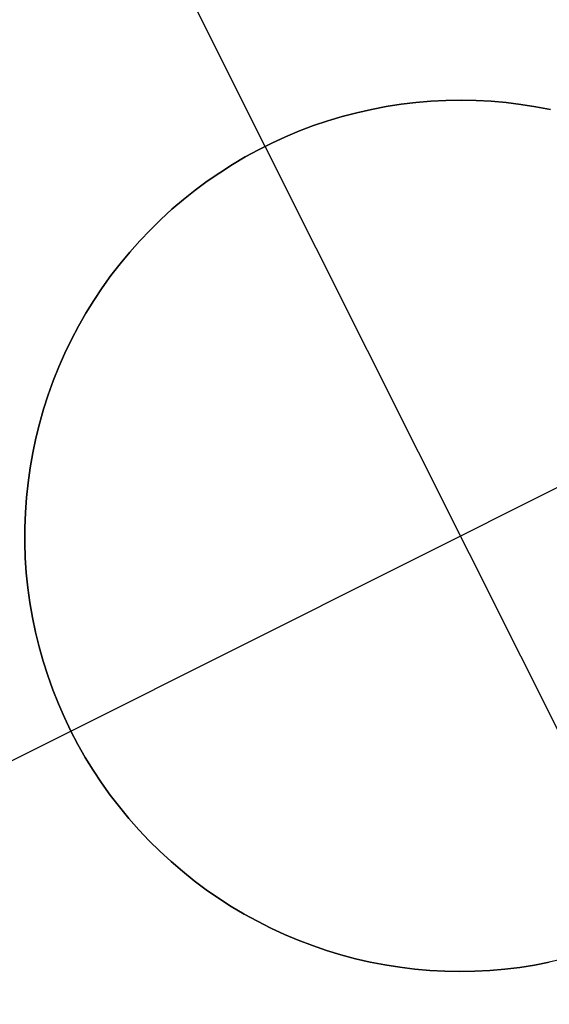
# Model space of a CAD drawing. Header units: millimetres. Extents: x 7986 to 9191, y -11326 to -10283.
# Tile 282 of 312: x 8571.75 to 8573.27, y -10574.94 to -10572.11. Entities that reach past the tile are written whole.
import ezdxf

# ---------------------------------------------------------------- set-up
doc = ezdxf.new("R2010")
doc.units = ezdxf.units.MM
doc.layers.add('color', color=7, linetype='Continuous')

msp = doc.modelspace()

# ---------------------------------------------------------------- linework, layer by layer
at = {"layer": 'color', "color": 254, "true_color": 0xcad1ee}
for p, q in [((8572.4569, -10572.4757, -33.2406), (8571.6728, -10570.9112, -33.2406)), ((8572.7617, -10572.3696, -27.2406), (8572.8041, -10572.3615, -27.2406)), ((8572.7617, -10572.3696, -27.2406), (8572.8041, -10572.3615, -27.2406)), ((8572.8041, -10572.3615, -33.2406), (8572.7617, -10572.3696, -33.2406)), ((8572.7617, -10572.3696, -30.2406), (8572.8041, -10572.3615, -30.2406)), ((8572.8041, -10572.3615, -33.2406), (8572.7617, -10572.3696, -33.2406)), ((8572.8041, -10572.3615, -27.2406), (8572.8467, -10572.3549, -27.2406)), ((8572.8041, -10572.3615, -27.2406), (8572.8467, -10572.3549, -27.2406)), ((8572.8467, -10572.3549, -33.2406), (8572.8041, -10572.3615, -33.2406)), ((8572.8041, -10572.3615, -30.2406), (8572.8467, -10572.3549, -30.2406)), ((8572.8467, -10572.3549, -33.2406), (8572.8041, -10572.3615, -33.2406)), ((8572.8467, -10572.3549, -27.2406), (8572.8896, -10572.3497, -27.2406)), ((8572.8467, -10572.3549, -27.2406), (8572.8896, -10572.3497, -27.2406)), ((8572.8896, -10572.3497, -33.2406), (8572.8467, -10572.3549, -33.2406)), ((8572.8467, -10572.3549, -30.2406), (8572.8896, -10572.3497, -30.2406)), ((8572.8896, -10572.3497, -33.2406), (8572.8467, -10572.3549, -33.2406)), ((8572.8896, -10572.3497, -27.2406), (8572.9326, -10572.3461, -27.2406)), ((8572.8896, -10572.3497, -27.2406), (8572.9326, -10572.3461, -27.2406)), ((8572.9326, -10572.3461, -33.2406), (8572.8896, -10572.3497, -33.2406)), ((8572.8896, -10572.3497, -30.2406), (8572.9326, -10572.3461, -30.2406)), ((8572.9326, -10572.3461, -33.2406), (8572.8896, -10572.3497, -33.2406)), ((8572.9326, -10572.3461, -27.2406), (8572.9757, -10572.3439, -27.2406)), ((8572.9326, -10572.3461, -27.2406), (8572.9757, -10572.3439, -27.2406)), ((8572.9757, -10572.3439, -33.2406), (8572.9326, -10572.3461, -33.2406)), ((8572.9326, -10572.3461, -30.2406), (8572.9757, -10572.3439, -30.2406)), ((8572.9757, -10572.3439, -33.2406), (8572.9326, -10572.3461, -33.2406)), ((8572.9757, -10572.3439, -27.2406), (8573.0188, -10572.3432, -27.2406)), ((8572.9757, -10572.3439, -27.2406), (8573.0188, -10572.3432, -27.2406)), ((8573.0188, -10572.3432, -33.2406), (8572.9757, -10572.3439, -33.2406)), ((8572.9757, -10572.3439, -30.2406), (8573.0188, -10572.3432, -30.2406)), ((8573.0188, -10572.3432, -33.2406), (8572.9757, -10572.3439, -33.2406)), ((8573.0188, -10572.3432, -27.2406), (8573.0619, -10572.344, -27.2406)), ((8573.0188, -10572.3432, -27.2406), (8573.0619, -10572.344, -27.2406)), ((8573.0619, -10572.344, -33.2406), (8573.0188, -10572.3432, -33.2406)), ((8573.0188, -10572.3432, -30.2406), (8573.0619, -10572.344, -30.2406)), ((8573.0619, -10572.344, -33.2406), (8573.0188, -10572.3432, -33.2406)), ((8573.0619, -10572.344, -27.2406), (8573.105, -10572.3463, -27.2406)), ((8573.0619, -10572.344, -27.2406), (8573.105, -10572.3463, -27.2406)), ((8573.105, -10572.3463, -33.2406), (8573.0619, -10572.344, -33.2406)), ((8573.0619, -10572.344, -30.2406), (8573.105, -10572.3463, -30.2406)), ((8573.105, -10572.3463, -33.2406), (8573.0619, -10572.344, -33.2406)), ((8573.105, -10572.3463, -27.2406), (8573.148, -10572.3501, -27.2406)), ((8573.105, -10572.3463, -27.2406), (8573.148, -10572.3501, -27.2406)), ((8573.148, -10572.3501, -33.2406), (8573.105, -10572.3463, -33.2406)), ((8573.105, -10572.3463, -30.2406), (8573.148, -10572.3501, -30.2406)), ((8573.148, -10572.3501, -33.2406), (8573.105, -10572.3463, -33.2406)), ((8573.148, -10572.3501, -27.2406), (8573.1909, -10572.3554, -27.2406)), ((8573.148, -10572.3501, -27.2406), (8573.1909, -10572.3554, -27.2406)), ((8573.1909, -10572.3554, -33.2406), (8573.148, -10572.3501, -33.2406)), ((8573.148, -10572.3501, -30.2406), (8573.1909, -10572.3554, -30.2406)), ((8573.1909, -10572.3554, -33.2406), (8573.148, -10572.3501, -33.2406)), ((8573.1909, -10572.3554, -27.2406), (8573.2335, -10572.3621, -27.2406)), ((8573.1909, -10572.3554, -27.2406), (8573.2335, -10572.3621, -27.2406)), ((8573.2335, -10572.3621, -33.2406), (8573.1909, -10572.3554, -33.2406)), ((8573.1909, -10572.3554, -30.2406), (8573.2335, -10572.3621, -30.2406)), ((8573.2335, -10572.3621, -33.2406), (8573.1909, -10572.3554, -33.2406)), ((8573.2335, -10572.3621, -27.2406), (8573.2758, -10572.3703, -27.2406)), ((8573.2335, -10572.3621, -27.2406), (8573.2758, -10572.3703, -27.2406)), ((8573.2758, -10572.3703, -33.2406), (8573.2335, -10572.3621, -33.2406)), ((8573.2335, -10572.3621, -30.2406), (8573.2758, -10572.3703, -30.2406)), ((8573.2758, -10572.3703, -33.2406), (8573.2335, -10572.3621, -33.2406)), ((8572.6366, -10572.4025, -27.2406), (8572.6779, -10572.3901, -27.2406)), ((8572.6366, -10572.4025, -27.2406), (8572.6779, -10572.3901, -27.2406)), ((8572.6779, -10572.3901, -33.2406), (8572.6366, -10572.4025, -33.2406)), ((8572.6366, -10572.4025, -30.2406), (8572.6779, -10572.3901, -30.2406)), ((8572.6779, -10572.3901, -33.2406), (8572.6366, -10572.4025, -33.2406)), ((8572.6779, -10572.3901, -27.2406), (8572.7196, -10572.3791, -27.2406)), ((8572.6779, -10572.3901, -27.2406), (8572.7196, -10572.3791, -27.2406)), ((8572.7196, -10572.3791, -33.2406), (8572.6779, -10572.3901, -33.2406)), ((8572.6779, -10572.3901, -30.2406), (8572.7196, -10572.3791, -30.2406)), ((8572.7196, -10572.3791, -33.2406), (8572.6779, -10572.3901, -33.2406)), ((8572.7196, -10572.3791, -27.2406), (8572.7617, -10572.3696, -27.2406)), ((8572.7196, -10572.3791, -27.2406), (8572.7617, -10572.3696, -27.2406)), ((8572.7617, -10572.3696, -33.2406), (8572.7196, -10572.3791, -33.2406)), ((8572.7196, -10572.3791, -30.2406), (8572.7617, -10572.3696, -30.2406)), ((8572.7617, -10572.3696, -33.2406), (8572.7196, -10572.3791, -33.2406)), ((8572.5553, -10572.4316, -27.2406), (8572.5957, -10572.4163, -27.2406)), ((8572.5553, -10572.4316, -27.2406), (8572.5957, -10572.4163, -27.2406)), ((8572.5957, -10572.4163, -33.2406), (8572.5553, -10572.4316, -33.2406)), ((8572.5553, -10572.4316, -30.2406), (8572.5957, -10572.4163, -30.2406)), ((8572.5957, -10572.4163, -33.2406), (8572.5553, -10572.4316, -33.2406)), ((8572.5957, -10572.4163, -27.2406), (8572.6366, -10572.4025, -27.2406)), ((8572.5957, -10572.4163, -27.2406), (8572.6366, -10572.4025, -27.2406)), ((8572.6366, -10572.4025, -33.2406), (8572.5957, -10572.4163, -33.2406)), ((8572.5957, -10572.4163, -30.2406), (8572.6366, -10572.4025, -30.2406)), ((8572.6366, -10572.4025, -33.2406), (8572.5957, -10572.4163, -33.2406)), ((8572.5155, -10572.4482, -27.2406), (8572.5553, -10572.4316, -27.2406)), ((8572.5155, -10572.4482, -27.2406), (8572.5553, -10572.4316, -27.2406)), ((8572.5553, -10572.4316, -33.2406), (8572.5155, -10572.4482, -33.2406)), ((8572.5155, -10572.4482, -30.2406), (8572.5553, -10572.4316, -30.2406)), ((8572.5553, -10572.4316, -33.2406), (8572.5155, -10572.4482, -33.2406)), ((8572.4377, -10572.4855, -27.2406), (8572.4763, -10572.4662, -27.2406)), ((8572.4377, -10572.4855, -27.2406), (8572.4763, -10572.4662, -27.2406)), ((8572.4763, -10572.4662, -33.2406), (8572.4377, -10572.4855, -33.2406)), ((8572.4377, -10572.4855, -30.2406), (8572.4763, -10572.4662, -30.2406)), ((8572.4763, -10572.4662, -33.2406), (8572.4377, -10572.4855, -33.2406)), ((8572.4763, -10572.4662, -27.2406), (8572.5155, -10572.4482, -27.2406)), ((8572.4763, -10572.4662, -27.2406), (8572.5155, -10572.4482, -27.2406)), ((8572.5155, -10572.4482, -33.2406), (8572.4763, -10572.4662, -33.2406)), ((8572.4763, -10572.4662, -30.2406), (8572.5155, -10572.4482, -30.2406)), ((8572.5155, -10572.4482, -33.2406), (8572.4763, -10572.4662, -33.2406)), ((8572.3998, -10572.5062, -27.2406), (8572.4377, -10572.4855, -27.2406)), ((8572.3998, -10572.5062, -27.2406), (8572.4377, -10572.4855, -27.2406)), ((8572.4377, -10572.4855, -33.2406), (8572.3998, -10572.5062, -33.2406)), ((8572.3998, -10572.5062, -30.2406), (8572.4377, -10572.4855, -30.2406)), ((8572.4377, -10572.4855, -33.2406), (8572.3998, -10572.5062, -33.2406)), ((8573.577, -10574.7107, -27.2406), (8572.4569, -10572.4757, -27.2406)), ((8572.4569, -10572.4757, -27.2406), (8572.4569, -10572.4757, -33.2406)), ((8572.3263, -10572.5514, -27.2406), (8572.3626, -10572.5281, -27.2406)), ((8572.3263, -10572.5514, -27.2406), (8572.3626, -10572.5281, -27.2406)), ((8572.3626, -10572.5281, -33.2406), (8572.3263, -10572.5514, -33.2406)), ((8572.3263, -10572.5514, -30.2406), (8572.3626, -10572.5281, -30.2406)), ((8572.3626, -10572.5281, -33.2406), (8572.3263, -10572.5514, -33.2406)), ((8572.3626, -10572.5281, -27.2406), (8572.3998, -10572.5062, -27.2406)), ((8572.3626, -10572.5281, -27.2406), (8572.3998, -10572.5062, -27.2406)), ((8572.3998, -10572.5062, -33.2406), (8572.3626, -10572.5281, -33.2406)), ((8572.3626, -10572.5281, -30.2406), (8572.3998, -10572.5062, -30.2406)), ((8572.3998, -10572.5062, -33.2406), (8572.3626, -10572.5281, -33.2406)), ((8572.2907, -10572.5758, -27.2406), (8572.3263, -10572.5514, -27.2406)), ((8572.2907, -10572.5758, -27.2406), (8572.3263, -10572.5514, -27.2406)), ((8572.3263, -10572.5514, -33.2406), (8572.2907, -10572.5758, -33.2406)), ((8572.2907, -10572.5758, -30.2406), (8572.3263, -10572.5514, -30.2406)), ((8572.3263, -10572.5514, -33.2406), (8572.2907, -10572.5758, -33.2406)), ((8572.256, -10572.6015, -27.2406), (8572.2907, -10572.5758, -27.2406)), ((8572.256, -10572.6015, -27.2406), (8572.2907, -10572.5758, -27.2406)), ((8572.2907, -10572.5758, -33.2406), (8572.256, -10572.6015, -33.2406)), ((8572.256, -10572.6015, -30.2406), (8572.2907, -10572.5758, -30.2406)), ((8572.2907, -10572.5758, -33.2406), (8572.256, -10572.6015, -33.2406)), ((8572.2223, -10572.6283, -27.2406), (8572.256, -10572.6015, -27.2406)), ((8572.2223, -10572.6283, -27.2406), (8572.256, -10572.6015, -27.2406)), ((8572.256, -10572.6015, -33.2406), (8572.2223, -10572.6283, -33.2406)), ((8572.2223, -10572.6283, -30.2406), (8572.256, -10572.6015, -30.2406)), ((8572.256, -10572.6015, -33.2406), (8572.2223, -10572.6283, -33.2406)), ((8572.1894, -10572.6563, -27.2406), (8572.2223, -10572.6283, -27.2406)), ((8572.1894, -10572.6563, -27.2406), (8572.2223, -10572.6283, -27.2406)), ((8572.2223, -10572.6283, -33.2406), (8572.1894, -10572.6563, -33.2406)), ((8572.1894, -10572.6563, -30.2406), (8572.2223, -10572.6283, -30.2406)), ((8572.2223, -10572.6283, -33.2406), (8572.1894, -10572.6563, -33.2406)), ((8572.1576, -10572.6855, -27.2406), (8572.1894, -10572.6563, -27.2406)), ((8572.1576, -10572.6855, -27.2406), (8572.1894, -10572.6563, -27.2406)), ((8572.1894, -10572.6563, -33.2406), (8572.1576, -10572.6855, -33.2406)), ((8572.1576, -10572.6855, -30.2406), (8572.1894, -10572.6563, -30.2406)), ((8572.1894, -10572.6563, -33.2406), (8572.1576, -10572.6855, -33.2406)), ((8572.1268, -10572.7157, -27.2406), (8572.1576, -10572.6855, -27.2406)), ((8572.1268, -10572.7157, -27.2406), (8572.1576, -10572.6855, -27.2406)), ((8572.1576, -10572.6855, -33.2406), (8572.1268, -10572.7157, -33.2406)), ((8572.1268, -10572.7157, -30.2406), (8572.1576, -10572.6855, -30.2406)), ((8572.1576, -10572.6855, -33.2406), (8572.1268, -10572.7157, -33.2406)), ((8572.097, -10572.7469, -27.2406), (8572.1268, -10572.7157, -27.2406)), ((8572.097, -10572.7469, -27.2406), (8572.1268, -10572.7157, -27.2406)), ((8572.1268, -10572.7157, -33.2406), (8572.097, -10572.7469, -33.2406)), ((8572.097, -10572.7469, -30.2406), (8572.1268, -10572.7157, -30.2406)), ((8572.1268, -10572.7157, -33.2406), (8572.097, -10572.7469, -33.2406)), ((8572.0684, -10572.7792, -27.2406), (8572.097, -10572.7469, -27.2406)), ((8572.0684, -10572.7792, -27.2406), (8572.097, -10572.7469, -27.2406)), ((8572.097, -10572.7469, -33.2406), (8572.0684, -10572.7792, -33.2406)), ((8572.0684, -10572.7792, -30.2406), (8572.097, -10572.7469, -30.2406)), ((8572.097, -10572.7469, -33.2406), (8572.0684, -10572.7792, -33.2406)), ((8572.0408, -10572.8124, -27.2406), (8572.0684, -10572.7792, -27.2406)), ((8572.0408, -10572.8124, -27.2406), (8572.0684, -10572.7792, -27.2406)), ((8572.0684, -10572.7792, -33.2406), (8572.0408, -10572.8124, -33.2406)), ((8572.0408, -10572.8124, -30.2406), (8572.0684, -10572.7792, -30.2406)), ((8572.0684, -10572.7792, -33.2406), (8572.0408, -10572.8124, -33.2406)), ((8572.0144, -10572.8466, -27.2406), (8572.0408, -10572.8124, -27.2406)), ((8572.0144, -10572.8466, -27.2406), (8572.0408, -10572.8124, -27.2406)), ((8572.0408, -10572.8124, -33.2406), (8572.0144, -10572.8466, -33.2406)), ((8572.0144, -10572.8466, -30.2406), (8572.0408, -10572.8124, -30.2406)), ((8572.0408, -10572.8124, -33.2406), (8572.0144, -10572.8466, -33.2406)), ((8571.9893, -10572.8816, -27.2406), (8572.0144, -10572.8466, -27.2406)), ((8571.9893, -10572.8816, -27.2406), (8572.0144, -10572.8466, -27.2406)), ((8572.0144, -10572.8466, -33.2406), (8571.9893, -10572.8816, -33.2406)), ((8571.9893, -10572.8816, -30.2406), (8572.0144, -10572.8466, -30.2406)), ((8572.0144, -10572.8466, -33.2406), (8571.9893, -10572.8816, -33.2406)), ((8571.9653, -10572.9175, -27.2406), (8571.9893, -10572.8816, -27.2406)), ((8571.9653, -10572.9175, -27.2406), (8571.9893, -10572.8816, -27.2406)), ((8571.9893, -10572.8816, -33.2406), (8571.9653, -10572.9175, -33.2406)), ((8571.9653, -10572.9175, -30.2406), (8571.9893, -10572.8816, -30.2406)), ((8571.9893, -10572.8816, -33.2406), (8571.9653, -10572.9175, -33.2406)), ((8571.9426, -10572.9542, -27.2406), (8571.9653, -10572.9175, -27.2406)), ((8571.9426, -10572.9542, -27.2406), (8571.9653, -10572.9175, -27.2406)), ((8571.9653, -10572.9175, -33.2406), (8571.9426, -10572.9542, -33.2406)), ((8571.9426, -10572.9542, -30.2406), (8571.9653, -10572.9175, -30.2406)), ((8571.9653, -10572.9175, -33.2406), (8571.9426, -10572.9542, -33.2406)), ((8571.9212, -10572.9917, -27.2406), (8571.9426, -10572.9542, -27.2406)), ((8571.9212, -10572.9917, -27.2406), (8571.9426, -10572.9542, -27.2406)), ((8571.9426, -10572.9542, -33.2406), (8571.9212, -10572.9917, -33.2406)), ((8571.9212, -10572.9917, -30.2406), (8571.9426, -10572.9542, -30.2406)), ((8571.9426, -10572.9542, -33.2406), (8571.9212, -10572.9917, -33.2406)), ((8571.9011, -10573.0298, -27.2406), (8571.9212, -10572.9917, -27.2406)), ((8571.9011, -10573.0298, -27.2406), (8571.9212, -10572.9917, -27.2406)), ((8571.9212, -10572.9917, -33.2406), (8571.9011, -10573.0298, -33.2406)), ((8571.9011, -10573.0298, -30.2406), (8571.9212, -10572.9917, -30.2406)), ((8571.9212, -10572.9917, -33.2406), (8571.9011, -10573.0298, -33.2406)), ((8571.8823, -10573.0687, -27.2406), (8571.9011, -10573.0298, -27.2406)), ((8571.8823, -10573.0687, -27.2406), (8571.9011, -10573.0298, -27.2406)), ((8571.9011, -10573.0298, -33.2406), (8571.8823, -10573.0687, -33.2406)), ((8571.8823, -10573.0687, -30.2406), (8571.9011, -10573.0298, -30.2406)), ((8571.9011, -10573.0298, -33.2406), (8571.8823, -10573.0687, -33.2406)), ((8571.8994, -10574.1533, -27.2406), (8574.1345, -10573.0332, -27.2406)), ((8571.8649, -10573.1082, -27.2406), (8571.8823, -10573.0687, -27.2406)), ((8571.8649, -10573.1082, -27.2406), (8571.8823, -10573.0687, -27.2406)), ((8571.8823, -10573.0687, -33.2406), (8571.8649, -10573.1082, -33.2406)), ((8571.8649, -10573.1082, -30.2406), (8571.8823, -10573.0687, -30.2406)), ((8571.8823, -10573.0687, -33.2406), (8571.8649, -10573.1082, -33.2406)), ((8571.8488, -10573.1482, -27.2406), (8571.8649, -10573.1082, -27.2406)), ((8571.8488, -10573.1482, -27.2406), (8571.8649, -10573.1082, -27.2406)), ((8571.8649, -10573.1082, -33.2406), (8571.8488, -10573.1482, -33.2406)), ((8571.8488, -10573.1482, -30.2406), (8571.8649, -10573.1082, -30.2406)), ((8571.8649, -10573.1082, -33.2406), (8571.8488, -10573.1482, -33.2406)), ((8571.8342, -10573.1888, -27.2406), (8571.8488, -10573.1482, -27.2406)), ((8571.8342, -10573.1888, -27.2406), (8571.8488, -10573.1482, -27.2406)), ((8571.8488, -10573.1482, -33.2406), (8571.8342, -10573.1888, -33.2406)), ((8571.8342, -10573.1888, -30.2406), (8571.8488, -10573.1482, -30.2406)), ((8571.8488, -10573.1482, -33.2406), (8571.8342, -10573.1888, -33.2406)), ((8571.8209, -10573.2299, -27.2406), (8571.8342, -10573.1888, -27.2406)), ((8571.8209, -10573.2299, -27.2406), (8571.8342, -10573.1888, -27.2406)), ((8571.8342, -10573.1888, -33.2406), (8571.8209, -10573.2299, -33.2406)), ((8571.8209, -10573.2299, -30.2406), (8571.8342, -10573.1888, -30.2406)), ((8571.8342, -10573.1888, -33.2406), (8571.8209, -10573.2299, -33.2406)), ((8571.8091, -10573.2714, -27.2406), (8571.8209, -10573.2299, -27.2406)), ((8571.8091, -10573.2714, -27.2406), (8571.8209, -10573.2299, -27.2406)), ((8571.8209, -10573.2299, -33.2406), (8571.8091, -10573.2714, -33.2406)), ((8571.8091, -10573.2714, -30.2406), (8571.8209, -10573.2299, -30.2406)), ((8571.8209, -10573.2299, -33.2406), (8571.8091, -10573.2714, -33.2406)), ((8571.7987, -10573.3133, -27.2406), (8571.8091, -10573.2714, -27.2406)), ((8571.7987, -10573.3133, -27.2406), (8571.8091, -10573.2714, -27.2406)), ((8571.8091, -10573.2714, -33.2406), (8571.7987, -10573.3133, -33.2406)), ((8571.7987, -10573.3133, -30.2406), (8571.8091, -10573.2714, -30.2406)), ((8571.8091, -10573.2714, -33.2406), (8571.7987, -10573.3133, -33.2406)), ((8571.7898, -10573.3555, -27.2406), (8571.7987, -10573.3133, -27.2406)), ((8571.7898, -10573.3555, -27.2406), (8571.7987, -10573.3133, -27.2406)), ((8571.7987, -10573.3133, -33.2406), (8571.7898, -10573.3555, -33.2406)), ((8571.7898, -10573.3555, -30.2406), (8571.7987, -10573.3133, -30.2406)), ((8571.7987, -10573.3133, -33.2406), (8571.7898, -10573.3555, -33.2406)), ((8571.7823, -10573.398, -27.2406), (8571.7898, -10573.3555, -27.2406)), ((8571.7823, -10573.398, -27.2406), (8571.7898, -10573.3555, -27.2406)), ((8571.7898, -10573.3555, -33.2406), (8571.7823, -10573.398, -33.2406)), ((8571.7823, -10573.398, -30.2406), (8571.7898, -10573.3555, -30.2406)), ((8571.7898, -10573.3555, -33.2406), (8571.7823, -10573.398, -33.2406)), ((8571.7763, -10573.4407, -27.2406), (8571.7823, -10573.398, -27.2406)), ((8571.7763, -10573.4407, -27.2406), (8571.7823, -10573.398, -27.2406)), ((8571.7823, -10573.398, -33.2406), (8571.7763, -10573.4407, -33.2406)), ((8571.7763, -10573.4407, -30.2406), (8571.7823, -10573.398, -30.2406)), ((8571.7823, -10573.398, -33.2406), (8571.7763, -10573.4407, -33.2406)), ((8571.7718, -10573.4836, -27.2406), (8571.7763, -10573.4407, -27.2406)), ((8571.7718, -10573.4836, -27.2406), (8571.7763, -10573.4407, -27.2406)), ((8571.7763, -10573.4407, -33.2406), (8571.7718, -10573.4836, -33.2406)), ((8571.7718, -10573.4836, -30.2406), (8571.7763, -10573.4407, -30.2406)), ((8571.7763, -10573.4407, -33.2406), (8571.7718, -10573.4836, -33.2406)), ((8571.7687, -10573.5267, -27.2406), (8571.7718, -10573.4836, -27.2406)), ((8571.7687, -10573.5267, -27.2406), (8571.7718, -10573.4836, -27.2406)), ((8571.7718, -10573.4836, -33.2406), (8571.7687, -10573.5267, -33.2406)), ((8571.7687, -10573.5267, -30.2406), (8571.7718, -10573.4836, -30.2406)), ((8571.7718, -10573.4836, -33.2406), (8571.7687, -10573.5267, -33.2406)), ((8571.7672, -10573.5698, -27.2406), (8571.7687, -10573.5267, -27.2406)), ((8571.7672, -10573.5698, -27.2406), (8571.7687, -10573.5267, -27.2406)), ((8571.7687, -10573.5267, -33.2406), (8571.7672, -10573.5698, -33.2406)), ((8571.7672, -10573.5698, -30.2406), (8571.7687, -10573.5267, -30.2406)), ((8571.7687, -10573.5267, -33.2406), (8571.7672, -10573.5698, -33.2406)), ((8571.7671, -10573.6129, -27.2406), (8571.7672, -10573.5698, -27.2406)), ((8571.7671, -10573.6129, -27.2406), (8571.7672, -10573.5698, -27.2406)), ((8571.7672, -10573.5698, -33.2406), (8571.7671, -10573.6129, -33.2406)), ((8571.7671, -10573.6129, -30.2406), (8571.7672, -10573.5698, -30.2406)), ((8571.7672, -10573.5698, -33.2406), (8571.7671, -10573.6129, -33.2406)), ((8571.7685, -10573.6561, -27.2406), (8571.7671, -10573.6129, -27.2406)), ((8571.7685, -10573.6561, -27.2406), (8571.7671, -10573.6129, -27.2406)), ((8571.7671, -10573.6129, -33.2406), (8571.7685, -10573.6561, -33.2406)), ((8571.7685, -10573.6561, -30.2406), (8571.7671, -10573.6129, -30.2406)), ((8571.7671, -10573.6129, -33.2406), (8571.7685, -10573.6561, -33.2406)), ((8571.7714, -10573.6991, -27.2406), (8571.7685, -10573.6561, -27.2406)), ((8571.7714, -10573.6991, -27.2406), (8571.7685, -10573.6561, -27.2406)), ((8571.7685, -10573.6561, -33.2406), (8571.7714, -10573.6991, -33.2406)), ((8571.7714, -10573.6991, -30.2406), (8571.7685, -10573.6561, -30.2406)), ((8571.7685, -10573.6561, -33.2406), (8571.7714, -10573.6991, -33.2406)), ((8571.7758, -10573.742, -27.2406), (8571.7714, -10573.6991, -27.2406)), ((8571.7758, -10573.742, -27.2406), (8571.7714, -10573.6991, -27.2406)), ((8571.7714, -10573.6991, -33.2406), (8571.7758, -10573.742, -33.2406)), ((8571.7758, -10573.742, -30.2406), (8571.7714, -10573.6991, -30.2406)), ((8571.7714, -10573.6991, -33.2406), (8571.7758, -10573.742, -33.2406)), ((8571.7817, -10573.7848, -27.2406), (8571.7758, -10573.742, -27.2406)), ((8571.7817, -10573.7848, -27.2406), (8571.7758, -10573.742, -27.2406)), ((8571.7758, -10573.742, -33.2406), (8571.7817, -10573.7848, -33.2406)), ((8571.7817, -10573.7848, -30.2406), (8571.7758, -10573.742, -30.2406)), ((8571.7758, -10573.742, -33.2406), (8571.7817, -10573.7848, -33.2406)), ((8571.7891, -10573.8273, -27.2406), (8571.7817, -10573.7848, -27.2406)), ((8571.7891, -10573.8273, -27.2406), (8571.7817, -10573.7848, -27.2406)), ((8571.7817, -10573.7848, -33.2406), (8571.7891, -10573.8273, -33.2406)), ((8571.7891, -10573.8273, -30.2406), (8571.7817, -10573.7848, -30.2406)), ((8571.7817, -10573.7848, -33.2406), (8571.7891, -10573.8273, -33.2406)), ((8571.7979, -10573.8696, -27.2406), (8571.7891, -10573.8273, -27.2406)), ((8571.7979, -10573.8696, -27.2406), (8571.7891, -10573.8273, -27.2406)), ((8571.7891, -10573.8273, -33.2406), (8571.7979, -10573.8696, -33.2406)), ((8571.7979, -10573.8696, -30.2406), (8571.7891, -10573.8273, -30.2406)), ((8571.7891, -10573.8273, -33.2406), (8571.7979, -10573.8696, -33.2406)), ((8571.8081, -10573.9115, -27.2406), (8571.7979, -10573.8696, -27.2406)), ((8571.8081, -10573.9115, -27.2406), (8571.7979, -10573.8696, -27.2406)), ((8571.7979, -10573.8696, -33.2406), (8571.8081, -10573.9115, -33.2406)), ((8571.8081, -10573.9115, -30.2406), (8571.7979, -10573.8696, -30.2406)), ((8571.7979, -10573.8696, -33.2406), (8571.8081, -10573.9115, -33.2406)), ((8571.8199, -10573.953, -27.2406), (8571.8081, -10573.9115, -27.2406)), ((8571.8199, -10573.953, -27.2406), (8571.8081, -10573.9115, -27.2406)), ((8571.8081, -10573.9115, -33.2406), (8571.8199, -10573.953, -33.2406)), ((8571.8199, -10573.953, -30.2406), (8571.8081, -10573.9115, -30.2406)), ((8571.8081, -10573.9115, -33.2406), (8571.8199, -10573.953, -33.2406)), ((8571.833, -10573.9941, -27.2406), (8571.8199, -10573.953, -27.2406)), ((8571.833, -10573.9941, -27.2406), (8571.8199, -10573.953, -27.2406)), ((8571.8199, -10573.953, -33.2406), (8571.833, -10573.9941, -33.2406)), ((8571.833, -10573.9941, -30.2406), (8571.8199, -10573.953, -30.2406)), ((8571.8199, -10573.953, -33.2406), (8571.833, -10573.9941, -33.2406)), ((8571.8475, -10574.0347, -27.2406), (8571.833, -10573.9941, -27.2406)), ((8571.8475, -10574.0347, -27.2406), (8571.833, -10573.9941, -27.2406)), ((8571.833, -10573.9941, -33.2406), (8571.8475, -10574.0347, -33.2406)), ((8571.8475, -10574.0347, -30.2406), (8571.833, -10573.9941, -30.2406)), ((8571.833, -10573.9941, -33.2406), (8571.8475, -10574.0347, -33.2406)), ((8571.8635, -10574.0748, -27.2406), (8571.8475, -10574.0347, -27.2406)), ((8571.8635, -10574.0748, -27.2406), (8571.8475, -10574.0347, -27.2406)), ((8571.8475, -10574.0347, -33.2406), (8571.8635, -10574.0748, -33.2406)), ((8571.8635, -10574.0748, -30.2406), (8571.8475, -10574.0347, -30.2406)), ((8571.8475, -10574.0347, -33.2406), (8571.8635, -10574.0748, -33.2406)), ((8571.8808, -10574.1144, -27.2406), (8571.8635, -10574.0748, -27.2406)), ((8571.8808, -10574.1144, -27.2406), (8571.8635, -10574.0748, -27.2406)), ((8571.8635, -10574.0748, -33.2406), (8571.8808, -10574.1144, -33.2406)), ((8571.8808, -10574.1144, -30.2406), (8571.8635, -10574.0748, -30.2406)), ((8571.8635, -10574.0748, -33.2406), (8571.8808, -10574.1144, -33.2406)), ((8571.8994, -10574.1533, -27.2406), (8571.8808, -10574.1144, -27.2406)), ((8571.8994, -10574.1533, -27.2406), (8571.8808, -10574.1144, -27.2406)), ((8571.8808, -10574.1144, -33.2406), (8571.8994, -10574.1533, -33.2406)), ((8571.8994, -10574.1533, -30.2406), (8571.8808, -10574.1144, -30.2406)), ((8571.8808, -10574.1144, -33.2406), (8571.8994, -10574.1533, -33.2406)), ((8570.3349, -10574.9374, -33.2406), (8571.8994, -10574.1533, -33.2406)), ((8571.9194, -10574.1915, -27.2406), (8571.8994, -10574.1533, -27.2406)), ((8571.8994, -10574.1533, -27.2406), (8571.8994, -10574.1533, -33.2406)), ((8571.8994, -10574.1533, -33.2406), (8571.9194, -10574.1915, -33.2406)), ((8571.9194, -10574.1915, -27.2406), (8571.8994, -10574.1533, -27.2406)), ((8571.8994, -10574.1533, -33.2406), (8571.9194, -10574.1915, -33.2406)), ((8571.8994, -10574.1533, -27.2406), (8571.8994, -10574.1533, -33.2406)), ((8571.9194, -10574.1915, -30.2406), (8571.8994, -10574.1533, -30.2406)), ((8571.9407, -10574.229, -27.2406), (8571.9194, -10574.1915, -27.2406)), ((8571.9194, -10574.1915, -33.2406), (8571.9407, -10574.229, -33.2406)), ((8571.9407, -10574.229, -27.2406), (8571.9194, -10574.1915, -27.2406)), ((8571.9194, -10574.1915, -33.2406), (8571.9407, -10574.229, -33.2406)), ((8571.9407, -10574.229, -30.2406), (8571.9194, -10574.1915, -30.2406)), ((8571.9633, -10574.2658, -27.2406), (8571.9407, -10574.229, -27.2406)), ((8571.9407, -10574.229, -33.2406), (8571.9633, -10574.2658, -33.2406)), ((8571.9633, -10574.2658, -27.2406), (8571.9407, -10574.229, -27.2406)), ((8571.9407, -10574.229, -33.2406), (8571.9633, -10574.2658, -33.2406)), ((8571.9633, -10574.2658, -30.2406), (8571.9407, -10574.229, -30.2406)), ((8571.9872, -10574.3018, -27.2406), (8571.9633, -10574.2658, -27.2406)), ((8571.9633, -10574.2658, -33.2406), (8571.9872, -10574.3018, -33.2406)), ((8571.9872, -10574.3018, -27.2406), (8571.9633, -10574.2658, -27.2406)), ((8571.9633, -10574.2658, -33.2406), (8571.9872, -10574.3018, -33.2406)), ((8571.9872, -10574.3018, -30.2406), (8571.9633, -10574.2658, -30.2406)), ((8572.0122, -10574.3369, -27.2406), (8571.9872, -10574.3018, -27.2406)), ((8571.9872, -10574.3018, -33.2406), (8572.0122, -10574.3369, -33.2406)), ((8572.0122, -10574.3369, -27.2406), (8571.9872, -10574.3018, -27.2406)), ((8571.9872, -10574.3018, -33.2406), (8572.0122, -10574.3369, -33.2406)), ((8572.0122, -10574.3369, -30.2406), (8571.9872, -10574.3018, -30.2406)), ((8572.0385, -10574.3711, -27.2406), (8572.0122, -10574.3369, -27.2406)), ((8572.0122, -10574.3369, -33.2406), (8572.0385, -10574.3711, -33.2406)), ((8572.0385, -10574.3711, -27.2406), (8572.0122, -10574.3369, -27.2406)), ((8572.0122, -10574.3369, -33.2406), (8572.0385, -10574.3711, -33.2406)), ((8572.0385, -10574.3711, -30.2406), (8572.0122, -10574.3369, -30.2406)), ((8572.0659, -10574.4044, -27.2406), (8572.0385, -10574.3711, -27.2406)), ((8572.0385, -10574.3711, -33.2406), (8572.0659, -10574.4044, -33.2406)), ((8572.0659, -10574.4044, -27.2406), (8572.0385, -10574.3711, -27.2406)), ((8572.0385, -10574.3711, -33.2406), (8572.0659, -10574.4044, -33.2406)), ((8572.0659, -10574.4044, -30.2406), (8572.0385, -10574.3711, -30.2406)), ((8572.0945, -10574.4368, -27.2406), (8572.0659, -10574.4044, -27.2406)), ((8572.0659, -10574.4044, -33.2406), (8572.0945, -10574.4368, -33.2406)), ((8572.0945, -10574.4368, -27.2406), (8572.0659, -10574.4044, -27.2406)), ((8572.0659, -10574.4044, -33.2406), (8572.0945, -10574.4368, -33.2406)), ((8572.0945, -10574.4368, -30.2406), (8572.0659, -10574.4044, -30.2406)), ((8572.1242, -10574.4681, -27.2406), (8572.0945, -10574.4368, -27.2406)), ((8572.0945, -10574.4368, -33.2406), (8572.1242, -10574.4681, -33.2406)), ((8572.1242, -10574.4681, -27.2406), (8572.0945, -10574.4368, -27.2406)), ((8572.0945, -10574.4368, -33.2406), (8572.1242, -10574.4681, -33.2406)), ((8572.1242, -10574.4681, -30.2406), (8572.0945, -10574.4368, -30.2406)), ((8572.1549, -10574.4984, -27.2406), (8572.1242, -10574.4681, -27.2406)), ((8572.1242, -10574.4681, -33.2406), (8572.1549, -10574.4984, -33.2406)), ((8572.1549, -10574.4984, -27.2406), (8572.1242, -10574.4681, -27.2406)), ((8572.1242, -10574.4681, -33.2406), (8572.1549, -10574.4984, -33.2406)), ((8572.1549, -10574.4984, -30.2406), (8572.1242, -10574.4681, -30.2406)), ((8572.1867, -10574.5276, -27.2406), (8572.1549, -10574.4984, -27.2406)), ((8572.1549, -10574.4984, -33.2406), (8572.1867, -10574.5276, -33.2406)), ((8572.1867, -10574.5276, -27.2406), (8572.1549, -10574.4984, -27.2406)), ((8572.1549, -10574.4984, -33.2406), (8572.1867, -10574.5276, -33.2406)), ((8572.1867, -10574.5276, -30.2406), (8572.1549, -10574.4984, -30.2406)), ((8572.2194, -10574.5557, -27.2406), (8572.1867, -10574.5276, -27.2406)), ((8572.1867, -10574.5276, -33.2406), (8572.2194, -10574.5557, -33.2406)), ((8572.2194, -10574.5557, -27.2406), (8572.1867, -10574.5276, -27.2406)), ((8572.1867, -10574.5276, -33.2406), (8572.2194, -10574.5557, -33.2406)), ((8572.2194, -10574.5557, -30.2406), (8572.1867, -10574.5276, -30.2406)), ((8572.2531, -10574.5827, -27.2406), (8572.2194, -10574.5557, -27.2406)), ((8572.2194, -10574.5557, -33.2406), (8572.2531, -10574.5827, -33.2406)), ((8572.2531, -10574.5827, -27.2406), (8572.2194, -10574.5557, -27.2406)), ((8572.2194, -10574.5557, -33.2406), (8572.2531, -10574.5827, -33.2406)), ((8572.2531, -10574.5827, -30.2406), (8572.2194, -10574.5557, -30.2406)), ((8572.2877, -10574.6085, -27.2406), (8572.2531, -10574.5827, -27.2406)), ((8572.2531, -10574.5827, -33.2406), (8572.2877, -10574.6085, -33.2406)), ((8572.2877, -10574.6085, -27.2406), (8572.2531, -10574.5827, -27.2406)), ((8572.2531, -10574.5827, -33.2406), (8572.2877, -10574.6085, -33.2406)), ((8572.2877, -10574.6085, -30.2406), (8572.2531, -10574.5827, -30.2406)), ((8572.3232, -10574.633, -27.2406), (8572.2877, -10574.6085, -27.2406)), ((8572.2877, -10574.6085, -33.2406), (8572.3232, -10574.633, -33.2406)), ((8572.3232, -10574.633, -27.2406), (8572.2877, -10574.6085, -27.2406)), ((8572.2877, -10574.6085, -33.2406), (8572.3232, -10574.633, -33.2406)), ((8572.3232, -10574.633, -30.2406), (8572.2877, -10574.6085, -30.2406)), ((8572.3595, -10574.6563, -27.2406), (8572.3232, -10574.633, -27.2406)), ((8572.3232, -10574.633, -33.2406), (8572.3595, -10574.6563, -33.2406)), ((8572.3595, -10574.6563, -27.2406), (8572.3232, -10574.633, -27.2406)), ((8572.3232, -10574.633, -33.2406), (8572.3595, -10574.6563, -33.2406)), ((8572.3595, -10574.6563, -30.2406), (8572.3232, -10574.633, -30.2406)), ((8572.3966, -10574.6784, -27.2406), (8572.3595, -10574.6563, -27.2406)), ((8572.3595, -10574.6563, -33.2406), (8572.3966, -10574.6784, -33.2406)), ((8572.3966, -10574.6784, -27.2406), (8572.3595, -10574.6563, -27.2406)), ((8572.3595, -10574.6563, -33.2406), (8572.3966, -10574.6784, -33.2406)), ((8572.3966, -10574.6784, -30.2406), (8572.3595, -10574.6563, -30.2406)), ((8572.4344, -10574.6992, -27.2406), (8572.3966, -10574.6784, -27.2406)), ((8572.3966, -10574.6784, -33.2406), (8572.4344, -10574.6992, -33.2406)), ((8572.4344, -10574.6992, -27.2406), (8572.3966, -10574.6784, -27.2406)), ((8572.3966, -10574.6784, -33.2406), (8572.4344, -10574.6992, -33.2406)), ((8572.4344, -10574.6992, -30.2406), (8572.3966, -10574.6784, -30.2406)), ((8572.4729, -10574.7186, -27.2406), (8572.4344, -10574.6992, -27.2406)), ((8572.4344, -10574.6992, -33.2406), (8572.4729, -10574.7186, -33.2406)), ((8572.4729, -10574.7186, -27.2406), (8572.4344, -10574.6992, -27.2406)), ((8572.4344, -10574.6992, -33.2406), (8572.4729, -10574.7186, -33.2406)), ((8572.4729, -10574.7186, -30.2406), (8572.4344, -10574.6992, -30.2406)), ((8572.5121, -10574.7367, -27.2406), (8572.4729, -10574.7186, -27.2406)), ((8572.4729, -10574.7186, -33.2406), (8572.5121, -10574.7367, -33.2406)), ((8572.5121, -10574.7367, -27.2406), (8572.4729, -10574.7186, -27.2406)), ((8572.4729, -10574.7186, -33.2406), (8572.5121, -10574.7367, -33.2406)), ((8572.5121, -10574.7367, -30.2406), (8572.4729, -10574.7186, -30.2406)), ((8572.5519, -10574.7535, -27.2406), (8572.5121, -10574.7367, -27.2406)), ((8572.5121, -10574.7367, -33.2406), (8572.5519, -10574.7535, -33.2406)), ((8572.5519, -10574.7535, -27.2406), (8572.5121, -10574.7367, -27.2406)), ((8572.5121, -10574.7367, -33.2406), (8572.5519, -10574.7535, -33.2406)), ((8572.5519, -10574.7535, -30.2406), (8572.5121, -10574.7367, -30.2406)), ((8572.5922, -10574.7688, -27.2406), (8572.5519, -10574.7535, -27.2406)), ((8572.5519, -10574.7535, -33.2406), (8572.5922, -10574.7688, -33.2406)), ((8572.5922, -10574.7688, -27.2406), (8572.5519, -10574.7535, -27.2406)), ((8572.5519, -10574.7535, -33.2406), (8572.5922, -10574.7688, -33.2406)), ((8572.5922, -10574.7688, -30.2406), (8572.5519, -10574.7535, -30.2406)), ((8572.633, -10574.7828, -27.2406), (8572.5922, -10574.7688, -27.2406)), ((8572.5922, -10574.7688, -33.2406), (8572.633, -10574.7828, -33.2406)), ((8572.633, -10574.7828, -27.2406), (8572.5922, -10574.7688, -27.2406)), ((8572.5922, -10574.7688, -33.2406), (8572.633, -10574.7828, -33.2406)), ((8572.633, -10574.7828, -30.2406), (8572.5922, -10574.7688, -30.2406)), ((8572.6743, -10574.7953, -27.2406), (8572.633, -10574.7828, -27.2406)), ((8572.633, -10574.7828, -33.2406), (8572.6743, -10574.7953, -33.2406)), ((8572.6743, -10574.7953, -27.2406), (8572.633, -10574.7828, -27.2406)), ((8572.633, -10574.7828, -33.2406), (8572.6743, -10574.7953, -33.2406)), ((8572.6743, -10574.7953, -30.2406), (8572.633, -10574.7828, -30.2406)), ((8572.716, -10574.8064, -27.2406), (8572.6743, -10574.7953, -27.2406)), ((8572.6743, -10574.7953, -33.2406), (8572.716, -10574.8064, -33.2406)), ((8572.716, -10574.8064, -27.2406), (8572.6743, -10574.7953, -27.2406)), ((8572.6743, -10574.7953, -33.2406), (8572.716, -10574.8064, -33.2406)), ((8572.716, -10574.8064, -30.2406), (8572.6743, -10574.7953, -30.2406)), ((8572.7581, -10574.8161, -27.2406), (8572.716, -10574.8064, -27.2406)), ((8572.716, -10574.8064, -33.2406), (8572.7581, -10574.8161, -33.2406)), ((8572.7581, -10574.8161, -27.2406), (8572.716, -10574.8064, -27.2406)), ((8572.716, -10574.8064, -33.2406), (8572.7581, -10574.8161, -33.2406)), ((8572.7581, -10574.8161, -30.2406), (8572.716, -10574.8064, -30.2406)), ((8572.8004, -10574.8243, -27.2406), (8572.7581, -10574.8161, -27.2406)), ((8572.7581, -10574.8161, -33.2406), (8572.8004, -10574.8243, -33.2406)), ((8572.8004, -10574.8243, -27.2406), (8572.7581, -10574.8161, -27.2406)), ((8572.7581, -10574.8161, -33.2406), (8572.8004, -10574.8243, -33.2406)), ((8572.8004, -10574.8243, -30.2406), (8572.7581, -10574.8161, -30.2406)), ((8573.2722, -10574.8169, -27.2406), (8573.2298, -10574.825, -27.2406)), ((8573.2298, -10574.825, -33.2406), (8573.2722, -10574.8169, -33.2406)), ((8573.2722, -10574.8169, -27.2406), (8573.2298, -10574.825, -27.2406)), ((8573.2298, -10574.825, -33.2406), (8573.2722, -10574.8169, -33.2406)), ((8573.2722, -10574.8169, -30.2406), (8573.2298, -10574.825, -30.2406)), ((8573.3143, -10574.8073, -30.2406), (8573.2722, -10574.8169, -30.2406)), ((8572.8431, -10574.8311, -27.2406), (8572.8004, -10574.8243, -27.2406)), ((8572.8004, -10574.8243, -33.2406), (8572.8431, -10574.8311, -33.2406)), ((8572.8431, -10574.8311, -27.2406), (8572.8004, -10574.8243, -27.2406)), ((8572.8004, -10574.8243, -33.2406), (8572.8431, -10574.8311, -33.2406)), ((8572.8431, -10574.8311, -30.2406), (8572.8004, -10574.8243, -30.2406)), ((8572.8859, -10574.8363, -27.2406), (8572.8431, -10574.8311, -27.2406)), ((8572.8431, -10574.8311, -33.2406), (8572.8859, -10574.8363, -33.2406)), ((8572.8859, -10574.8363, -27.2406), (8572.8431, -10574.8311, -27.2406)), ((8572.8431, -10574.8311, -33.2406), (8572.8859, -10574.8363, -33.2406)), ((8572.8859, -10574.8363, -30.2406), (8572.8431, -10574.8311, -30.2406)), ((8572.9289, -10574.8401, -27.2406), (8572.8859, -10574.8363, -27.2406)), ((8572.8859, -10574.8363, -33.2406), (8572.9289, -10574.8401, -33.2406)), ((8572.9289, -10574.8401, -27.2406), (8572.8859, -10574.8363, -27.2406)), ((8572.8859, -10574.8363, -33.2406), (8572.9289, -10574.8401, -33.2406)), ((8572.9289, -10574.8401, -30.2406), (8572.8859, -10574.8363, -30.2406)), ((8572.972, -10574.8424, -27.2406), (8572.9289, -10574.8401, -27.2406)), ((8572.9289, -10574.8401, -33.2406), (8572.972, -10574.8424, -33.2406)), ((8572.972, -10574.8424, -27.2406), (8572.9289, -10574.8401, -27.2406)), ((8572.9289, -10574.8401, -33.2406), (8572.972, -10574.8424, -33.2406)), ((8572.972, -10574.8424, -30.2406), (8572.9289, -10574.8401, -30.2406)), ((8573.0151, -10574.8432, -27.2406), (8572.972, -10574.8424, -27.2406)), ((8572.972, -10574.8424, -33.2406), (8573.0151, -10574.8432, -33.2406)), ((8573.0151, -10574.8432, -27.2406), (8572.972, -10574.8424, -27.2406)), ((8572.972, -10574.8424, -33.2406), (8573.0151, -10574.8432, -33.2406)), ((8573.0151, -10574.8432, -30.2406), (8572.972, -10574.8424, -30.2406)), ((8573.0582, -10574.8425, -27.2406), (8573.0151, -10574.8432, -27.2406)), ((8573.0151, -10574.8432, -33.2406), (8573.0582, -10574.8425, -33.2406)), ((8573.0582, -10574.8425, -27.2406), (8573.0151, -10574.8432, -27.2406)), ((8573.0151, -10574.8432, -33.2406), (8573.0582, -10574.8425, -33.2406)), ((8573.0582, -10574.8425, -30.2406), (8573.0151, -10574.8432, -30.2406)), ((8573.1013, -10574.8404, -27.2406), (8573.0582, -10574.8425, -27.2406)), ((8573.0582, -10574.8425, -33.2406), (8573.1013, -10574.8404, -33.2406)), ((8573.1013, -10574.8404, -27.2406), (8573.0582, -10574.8425, -27.2406)), ((8573.0582, -10574.8425, -33.2406), (8573.1013, -10574.8404, -33.2406)), ((8573.1013, -10574.8404, -30.2406), (8573.0582, -10574.8425, -30.2406)), ((8573.1443, -10574.8367, -27.2406), (8573.1013, -10574.8404, -27.2406)), ((8573.1013, -10574.8404, -33.2406), (8573.1443, -10574.8367, -33.2406)), ((8573.1443, -10574.8367, -27.2406), (8573.1013, -10574.8404, -27.2406)), ((8573.1013, -10574.8404, -33.2406), (8573.1443, -10574.8367, -33.2406)), ((8573.1443, -10574.8367, -30.2406), (8573.1013, -10574.8404, -30.2406)), ((8573.1872, -10574.8316, -27.2406), (8573.1443, -10574.8367, -27.2406)), ((8573.1443, -10574.8367, -33.2406), (8573.1872, -10574.8316, -33.2406)), ((8573.1872, -10574.8316, -27.2406), (8573.1443, -10574.8367, -27.2406)), ((8573.1443, -10574.8367, -33.2406), (8573.1872, -10574.8316, -33.2406)), ((8573.1872, -10574.8316, -30.2406), (8573.1443, -10574.8367, -30.2406)), ((8573.2298, -10574.825, -27.2406), (8573.1872, -10574.8316, -27.2406)), ((8573.1872, -10574.8316, -33.2406), (8573.2298, -10574.825, -33.2406)), ((8573.2298, -10574.825, -27.2406), (8573.1872, -10574.8316, -27.2406)), ((8573.1872, -10574.8316, -33.2406), (8573.2298, -10574.825, -33.2406)), ((8573.2298, -10574.825, -30.2406), (8573.1872, -10574.8316, -30.2406))]:
    msp.add_line(p, q, dxfattribs=at)

doc.saveas('drawing.dxf')
